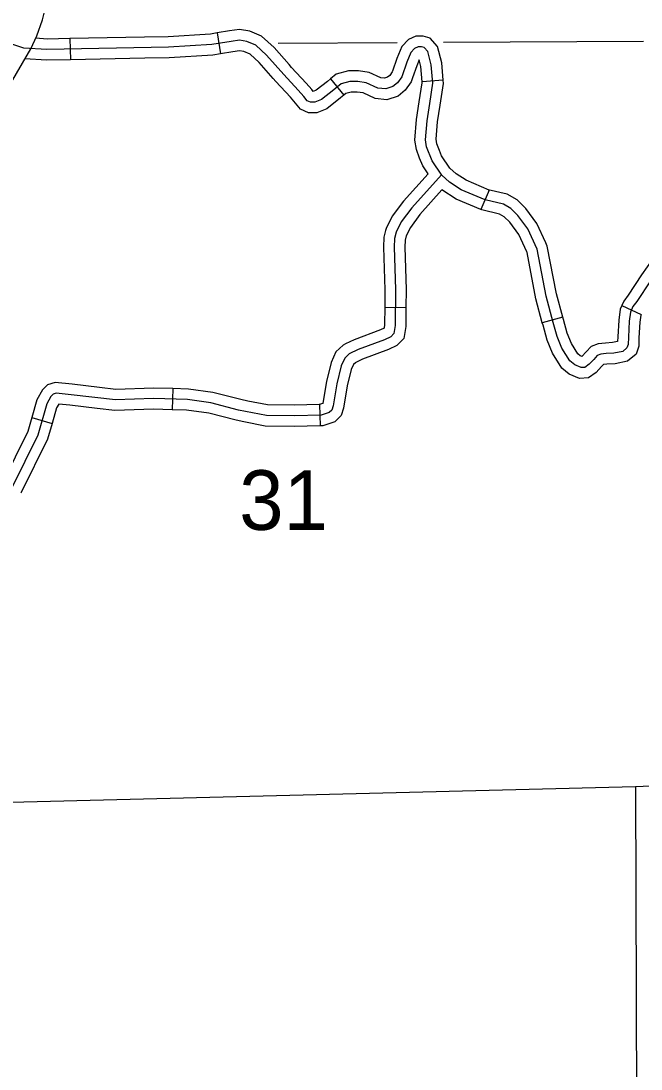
# Model space of a CAD drawing. Extents: x 1373862 to 1376999, y 1168398 to 1170455.
# Drawn here: x 1374951.9 to 1375039.9, y 1168749.6 to 1168898.2 of the extents above; entities that cross this region are included whole.
import ezdxf

# ---------------------------------------------------------------- set-up
doc = ezdxf.new("R2010")
doc.units = 0
for name, color, linetype in [('Level 10', 7, 'Continuous'), ('Level 4', 7, 'Continuous'), ('Level 45', 7, 'Continuous'), ('Level 5', 7, 'Continuous')]:
    doc.layers.add(name, color=color, linetype=linetype)

msp = doc.modelspace()

# ---------------------------------------------------------------- linework, layer by layer
at = {"layer": 'Level 10'}
msp.add_lwpolyline([(1374901.48, 1168771.48), (1374902.41, 1168781.91), (1374902.59, 1168787.8), (1374902.37, 1168790.62), (1374900.93, 1168798.47), (1374900.8, 1168799.94), (1374900.73, 1168801.46), (1374900.79, 1168802.68), (1374901, 1168803.83), (1374901.8, 1168805.99), (1374904.69, 1168811), (1374917.26, 1168831.62), (1374935.81, 1168864.23), (1374953.32, 1168894.26), (1374954.17, 1168896.09), (1374954.98, 1168898.35), (1374955.51, 1168900.45), (1374955.72, 1168901.85)], dxfattribs=at)
at = {"layer": 'Level 4'}
msp.add_lwpolyline([(1374931.51, 1168786.97), (1375039.06, 1168789.69), (1375040.18, 1168789.72), (1375108.76, 1168790.57)], dxfattribs=at)
at = {"layer": 'Level 45'}
for p, q in [((1374958.86, 1168895.69), (1374958.92, 1168892.69)), ((1374979.75, 1168896.49), (1374980.22, 1168893.53)), ((1374995.81, 1168889.98), (1374997.73, 1168887.67)), ((1375011.8, 1168889.82), (1375008.81, 1168889.56)), ((1375018.31, 1168874.22), (1375017.13, 1168871.46)), ((1375003.51, 1168857.6), (1375006.51, 1168857.57)), ((1375037.14, 1168857.85), (1375039.86, 1168856.59)), ((1375028.75, 1168856.21), (1375025.86, 1168855.42)), ((1374973.46, 1168846.07), (1374973.37, 1168843.07)), ((1374994.26, 1168843.8), (1374994.33, 1168840.81)), ((1374953.45, 1168841.98), (1374956.34, 1168841.15))]:
    msp.add_line(p, q, dxfattribs=at)
for points in [[(1374958.86, 1168895.69), (1374955.61, 1168895.63), (1374954.01, 1168895.74)], [(1374969.42, 1168895.9), (1374958.86, 1168895.69)], [(1374979.75, 1168896.49), (1374978.81, 1168896.34), (1374972.79, 1168895.96), (1374969.42, 1168895.9)], [(1374989.93, 1168892.02), (1374987.83, 1168894.42), (1374986.03, 1168896.02), (1374984.37, 1168896.74), (1374982.91, 1168896.97), (1374981.51, 1168896.77), (1374979.75, 1168896.49)], [(1375011.8, 1168889.82), (1375011.6, 1168892.23), (1375010.97, 1168894.59), (1375009.95, 1168895.73), (1375008.94, 1168896.02), (1375007.92, 1168896.02), (1375006.88, 1168895.55), (1375005.91, 1168894.59), (1375005.23, 1168892.88), (1375004.61, 1168891.08)], [(1374993, 1168886.67), (1374992.5, 1168886.89), (1374992.01, 1168887.5), (1374991.23, 1168888.39), (1374989.19, 1168890.6), (1374986.76, 1168893.36), (1374985.21, 1168894.74), (1374983.95, 1168895.29), (1374982.9, 1168895.46), (1374981.74, 1168895.29), (1374978.98, 1168894.85), (1374972.85, 1168894.46), (1374955.57, 1168894.13), (1374952.33, 1168894.35), (1374950.76, 1168894.85)], [(1375041.18, 1168861.34), (1375039.28, 1168858.44), (1375038.72, 1168857.7), (1375038.37, 1168856.92), (1375038.2, 1168855.65), (1375038.06, 1168853.36), (1375038.03, 1168852.34), (1375037.87, 1168851.84), (1375037.26, 1168851.34), (1375036.02, 1168851.09), (1375034.91, 1168851.04), (1375034.14, 1168850.96), (1375033.65, 1168850.76), (1375033.15, 1168850.21), (1375032.51, 1168849.52), (1375031.88, 1168849.08), (1375031.38, 1168849.05), (1375030.47, 1168849.44), (1375029.78, 1168849.99), (1375028.65, 1168851.79), (1375027.96, 1168853.44), (1375027.41, 1168855.46), (1375026.39, 1168859.16), (1375025.13, 1168865.82), (1375023.8, 1168868.7), (1375022.37, 1168870.63), (1375021.38, 1168871.62), (1375020.33, 1168872.23), (1375017.73, 1168872.84), (1375014.36, 1168874.27), (1375012.71, 1168875.32), (1375011.6, 1168876.32), (1375010.22, 1168878.36), (1375009.45, 1168880.35), (1375009.29, 1168881.34), (1375009.51, 1168884.05), (1375009.89, 1168886.48), (1375010.33, 1168889.38), (1375010.11, 1168891.98), (1375009.62, 1168893.85), (1375009.12, 1168894.41), (1375008.73, 1168894.52), (1375008.24, 1168894.52), (1375007.74, 1168894.3), (1375007.19, 1168893.74), (1375006.64, 1168892.36), (1375005.92, 1168890.26), (1375005.31, 1168889.44), (1375004.65, 1168888.88), (1375003.65, 1168888.55), (1375002.55, 1168888.66), (1375000.89, 1168889.44), (1374999.68, 1168889.6), (1374998.57, 1168889.6), (1374997.31, 1168889.27), (1374996.31, 1168888.44), (1374994.54, 1168887.06), (1374993.61, 1168886.67), (1374993, 1168886.67)], [(1374958.92, 1168892.69), (1374955.53, 1168892.63), (1374952.48, 1168892.84)], [(1374969.48, 1168892.9), (1374958.92, 1168892.69)], [(1374980.22, 1168893.53), (1374979.14, 1168893.36), (1374972.91, 1168892.96), (1374969.48, 1168892.9)], [(1374987.68, 1168890.04), (1374985.69, 1168892.3), (1374984.4, 1168893.46), (1374983.52, 1168893.84), (1374982.89, 1168893.94), (1374981.96, 1168893.81), (1374980.22, 1168893.53)], [(1375008.81, 1168889.56), (1375008.63, 1168891.72), (1375008.38, 1168892.68), (1375008.04, 1168891.84), (1375007.45, 1168890.11)], [(1374995.81, 1168889.98), (1374995.37, 1168889.61), (1374993.78, 1168888.37), (1374993.37, 1168888.2), (1374993.15, 1168888.47), (1374992.35, 1168889.39), (1374990.3, 1168891.6), (1374989.93, 1168892.02)], [(1374997.73, 1168887.67), (1374997.25, 1168887.27), (1374995.31, 1168885.75), (1374993.9, 1168885.17), (1374992.68, 1168885.17), (1374991.57, 1168885.67), (1374990.86, 1168886.53), (1374990.12, 1168887.38), (1374988.08, 1168889.59), (1374987.68, 1168890.04)], [(1375004.61, 1168891.08), (1375004.57, 1168890.97), (1375004.21, 1168890.47), (1375003.9, 1168890.22), (1375003.48, 1168890.08), (1375002.95, 1168890.13), (1375001.32, 1168890.89), (1374999.78, 1168891.1), (1374998.38, 1168891.1), (1374996.6, 1168890.64), (1374995.81, 1168889.98)], [(1375007.45, 1168890.11), (1375007.26, 1168889.56), (1375006.41, 1168888.4), (1375005.39, 1168887.55), (1375003.82, 1168887.03), (1375002.15, 1168887.2), (1375000.47, 1168887.98), (1374999.58, 1168888.1), (1374998.77, 1168888.1), (1374998.01, 1168887.9), (1374997.73, 1168887.67)], [(1375011.26, 1168879.84), (1375010.9, 1168880.75), (1375010.8, 1168881.41), (1375011, 1168883.87), (1375011.37, 1168886.25), (1375011.84, 1168889.33), (1375011.8, 1168889.82)], [(1375008.46, 1168878.75), (1375008, 1168879.95), (1375007.78, 1168881.28), (1375008.02, 1168884.23), (1375008.41, 1168886.71), (1375008.82, 1168889.43), (1375008.81, 1168889.56)], [(1375018.31, 1168874.22), (1375015.06, 1168875.61), (1375013.62, 1168876.52), (1375012.74, 1168877.31), (1375011.56, 1168879.06), (1375011.26, 1168879.84)], [(1375009.65, 1168876.53), (1375008.89, 1168877.66), (1375008.46, 1168878.75)], [(1375011.55, 1168876.4), (1375007.33, 1168871.69), (1375005.86, 1168869.71), (1375005.13, 1168868.25), (1375004.9, 1168867.33), (1375004.85, 1168866.13), (1375005.03, 1168860.12), (1375004.99, 1168855.03), (1375004.8, 1168853.88), (1375004.35, 1168853.42), (1375003.47, 1168853.01), (1374999.76, 1168851.63), (1374998.47, 1168850.99), (1374997.83, 1168850.39), (1374997.33, 1168849.29), (1374996.73, 1168846.76), (1374996.18, 1168843.64), (1374995.99, 1168843.04), (1374995.63, 1168842.68), (1374994.48, 1168842.31), (1374990.67, 1168842.22), (1374986.73, 1168842.26), (1374982.78, 1168843.04), (1374978.83, 1168844.05), (1374975.53, 1168844.51), (1374970.71, 1168844.65), (1374965.3, 1168844.47), (1374959.01, 1168845.2), (1374956.9, 1168845.43), (1374956.49, 1168845.29), (1374956.17, 1168844.97), (1374955.57, 1168843.92), (1374954.29, 1168839.46), (1374950.62, 1168832.03)], [(1375009.65, 1168876.53), (1375006.16, 1168872.64), (1375004.58, 1168870.5), (1375003.71, 1168868.77), (1375003.64, 1168868.48)], [(1375011.62, 1168874.24), (1375008.49, 1168870.74), (1375007.14, 1168868.93), (1375006.54, 1168867.72), (1375006.55, 1168867.75)], [(1375017.13, 1168871.46), (1375013.66, 1168872.94), (1375011.62, 1168874.24)], [(1375026.36, 1168866.73), (1375025.1, 1168869.46), (1375023.51, 1168871.61), (1375022.3, 1168872.82), (1375020.89, 1168873.64), (1375018.2, 1168874.27), (1375018.31, 1168874.22)], [(1375023.64, 1168865.48), (1375022.51, 1168867.93), (1375021.23, 1168869.65), (1375020.45, 1168870.42), (1375019.77, 1168870.82), (1375017.26, 1168871.41), (1375017.13, 1168871.46)], [(1375003.64, 1168868.48), (1375003.4, 1168867.54), (1375003.35, 1168866.14), (1375003.53, 1168860.1), (1375003.51, 1168857.6)], [(1375006.55, 1168867.75), (1375006.39, 1168867.11), (1375006.35, 1168866.13), (1375006.53, 1168860.14), (1375006.51, 1168857.57)], [(1375028.75, 1168856.21), (1375027.85, 1168859.5), (1375026.57, 1168866.28), (1375026.36, 1168866.73)], [(1375043.02, 1168866.77), (1375042.34, 1168865.6), (1375039.94, 1168862.18), (1375038.05, 1168859.3), (1375037.43, 1168858.47), (1375037.14, 1168857.85)], [(1375025.86, 1168855.42), (1375024.92, 1168858.82), (1375023.69, 1168865.36), (1375023.64, 1168865.48)], [(1375003.51, 1168857.6), (1375003.49, 1168855.15), (1375003.41, 1168854.63), (1375002.89, 1168854.39), (1374999.16, 1168853.01), (1374997.96, 1168852.41)], [(1375006.51, 1168857.57), (1375006.49, 1168854.9), (1375006.21, 1168853.16), (1375005.22, 1168852.17), (1375004.06, 1168851.62), (1375000.35, 1168850.25), (1374999.3, 1168849.72)], [(1375037.14, 1168857.85), (1375036.91, 1168857.34), (1375036.71, 1168855.79), (1375036.56, 1168853.42), (1375036.54, 1168852.73), (1375035.83, 1168852.59), (1375034.8, 1168852.54), (1375033.78, 1168852.43), (1375032.77, 1168852.03), (1375032.1, 1168851.29)], [(1375032.1, 1168851.29), (1375032.04, 1168851.22), (1375031.52, 1168850.66), (1375031.49, 1168850.64), (1375031.25, 1168850.74), (1375030.92, 1168851), (1375029.99, 1168852.48), (1375029.38, 1168853.93), (1375028.85, 1168855.86), (1375028.75, 1168856.21)], [(1375039.86, 1168856.59), (1375039.82, 1168856.5), (1375039.69, 1168855.51), (1375039.56, 1168853.29), (1375039.53, 1168852.07), (1375039.15, 1168850.95), (1375037.92, 1168849.95), (1375036.2, 1168849.6), (1375035.03, 1168849.54), (1375034.52, 1168849.49), (1375034.33, 1168849.28)], [(1375034.33, 1168849.28), (1375034.26, 1168849.2), (1375033.51, 1168848.38), (1375032.39, 1168847.6), (1375031.12, 1168847.53), (1375029.69, 1168848.14), (1375028.65, 1168848.98), (1375027.31, 1168851.09), (1375026.54, 1168852.95), (1375025.96, 1168855.06), (1375025.86, 1168855.42)], [(1374997.96, 1168852.41), (1374997.61, 1168852.23), (1374996.59, 1168851.28), (1374995.9, 1168849.78), (1374995.26, 1168847.07), (1374994.72, 1168843.99), (1374994.71, 1168843.96), (1374994.23, 1168843.8), (1374994.26, 1168843.8)], [(1374999.34, 1168849.74), (1374999.07, 1168849.49), (1374998.75, 1168848.8), (1374998.2, 1168846.46), (1374997.64, 1168843.29), (1374997.32, 1168842.25), (1374996.43, 1168841.36), (1374994.73, 1168840.82), (1374994.33, 1168840.81)], [(1374963.05, 1168846.24), (1374959.18, 1168846.69), (1374956.74, 1168846.96), (1374955.68, 1168846.6), (1374954.96, 1168845.89), (1374954.18, 1168844.5), (1374953.45, 1168841.98)], [(1374973.46, 1168846.07), (1374970.71, 1168846.15), (1374965.36, 1168845.97), (1374963.05, 1168846.24)], [(1374984.09, 1168844.31), (1374983.11, 1168844.51), (1374979.12, 1168845.53), (1374975.66, 1168846.01), (1374973.46, 1168846.07)], [(1374962.7, 1168843.26), (1374958.85, 1168843.71), (1374957.28, 1168843.88), (1374956.97, 1168843.33), (1374956.34, 1168841.15)], [(1374994.26, 1168843.8), (1374990.66, 1168843.72), (1374986.88, 1168843.76), (1374984.09, 1168844.31)], [(1374973.37, 1168843.07), (1374970.72, 1168843.15), (1374965.24, 1168842.96), (1374962.7, 1168843.26)], [(1374983.5, 1168841.37), (1374982.45, 1168841.58), (1374978.54, 1168842.58), (1374975.41, 1168843.02), (1374973.37, 1168843.07)], [(1374953.45, 1168841.98), (1374952.88, 1168840.01), (1374949.28, 1168832.71), (1374949.25, 1168832.65)], [(1374956.34, 1168841.15), (1374955.69, 1168838.92), (1374951.95, 1168831.35), (1374951.91, 1168831.26)], [(1374994.33, 1168840.81), (1374990.68, 1168840.72), (1374986.57, 1168840.77), (1374983.5, 1168841.37)]]:
    msp.add_lwpolyline(points, dxfattribs=at)
at = {"layer": 'Level 5'}
for points in [[(1375005.25, 1168895.08), (1374988.39, 1168895)], [(1375040.21, 1168895.26), (1375011.82, 1168895.12)], [(1375039.06, 1168789.69), (1375039.4, 1168684.86)]]:
    msp.add_lwpolyline(points, dxfattribs=at)

# ---------------------------------------------------------------- texts
msp.add_text('31', height=8.448, dxfattribs=at).set_placement((1374982.87, 1168826.05))

doc.saveas('drawing.dxf')
